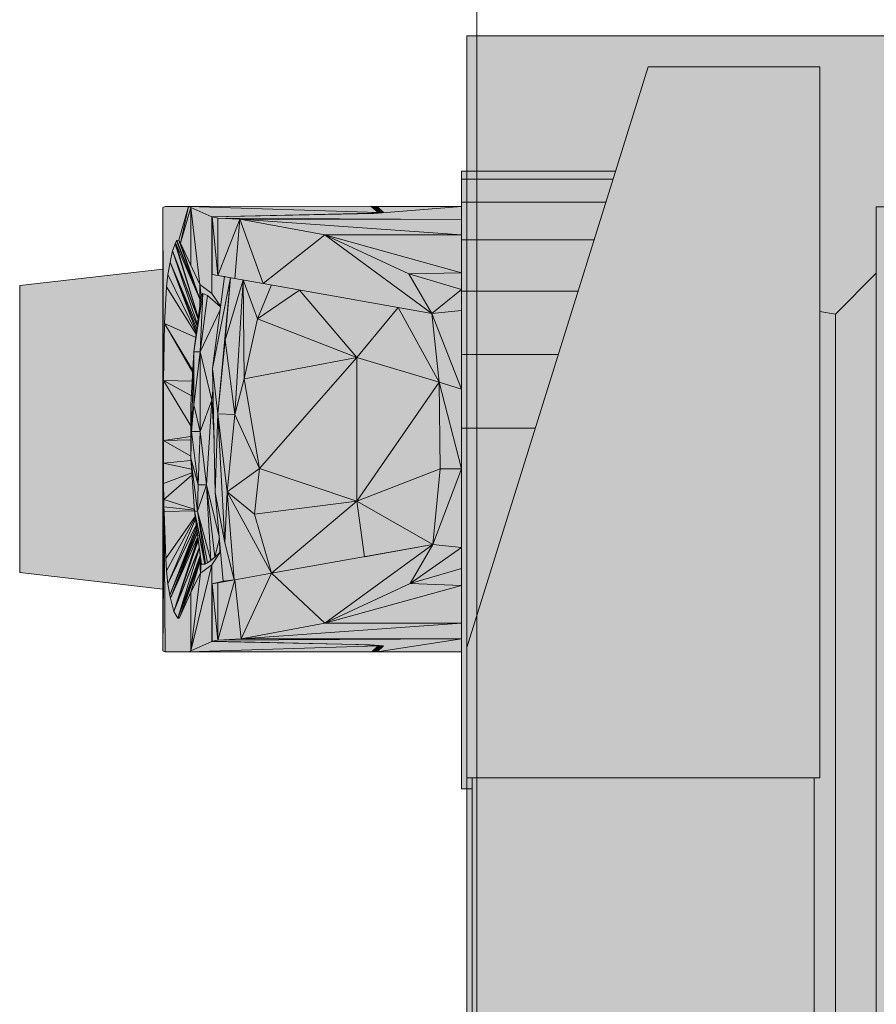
# Model space of a CAD drawing. Header units: metres. Extents: x -3.6 to 85.2, y -11 to 16.8.
# Tile 309 of 508: x 35.4579 to 35.5368, y 3.3107 to 3.4015. Entities that reach past the tile are written whole.
import ezdxf

# ---------------------------------------------------------------- set-up
doc = ezdxf.new("R2010")
doc.units = ezdxf.units.M
doc.header["$MEASUREMENT"] = 0
for name, color, linetype in [('653 - Abdeckung.TB Verkofferung', 7, 'Continuous'), ('Neubau_612 - Struktur.Stahlbau', 7, 'Continuous'), ('Neubau_701 - Einrichtung.Möbel', 7, 'Continuous')]:
    doc.layers.add(name, color=color, linetype=linetype)

msp = doc.modelspace()

# ---------------------------------------------------------------- hatches: boundary and pattern name
at = {"layer": '653 - Abdeckung.TB Verkofferung', "linetype": 'Continuous', "lineweight": 0, "true_color": 0x1c1c1c}
msp.add_hatch(color=250, dxfattribs=at).paths.add_polyline_path([(35.499083, 3.399982), (36.325035, 3.399982), (36.325035, 2.599982), (35.499083, 2.599982)])
at = {"layer": 'Neubau_701 - Einrichtung.Möbel', "linetype": 'Continuous', "lineweight": 0, "true_color": 0x3a3a3a}
for points in [[(35.515794, 3.397132), (35.515785, 3.397114), (35.499083, 3.343565), (35.499083, 3.33155), (35.531603, 3.33155), (35.531603, 3.397132)], [(35.498583, 3.387495), (35.498583, 3.386777), (35.512561, 3.386777), (35.512785, 3.387495)], [(35.498583, 3.386777), (35.498583, 3.384648), (35.511897, 3.384648), (35.512561, 3.386777)], [(35.498583, 3.384648), (35.498583, 3.381168), (35.510812, 3.381168), (35.511897, 3.384648)], [(35.471065, 3.384169), (35.471063, 3.343262), (35.471119, 3.368208)], [(35.472527, 3.381133), (35.473412, 3.384241), (35.471264, 3.384241), (35.471065, 3.384169), (35.471119, 3.368208), (35.471221, 3.373468), (35.471397, 3.376842), (35.471519, 3.377962), (35.47172, 3.379125), (35.471957, 3.380153), (35.472179, 3.380809), (35.472214, 3.380895), (35.472327, 3.381087), (35.472352, 3.381111)], [(35.473412, 3.384241), (35.472527, 3.381133), (35.472689, 3.380861)], [(35.473649, 3.384159), (35.473412, 3.384241), (35.472689, 3.380861)], [(35.473649, 3.384159), (35.472689, 3.380861), (35.473649, 3.378803)], [(35.490239, 3.384289), (35.473412, 3.384241), (35.490908, 3.383689)], [(35.473412, 3.384241), (35.473649, 3.384159), (35.475571, 3.383294), (35.490347, 3.383628), (35.490908, 3.383689)], [(35.474467, 3.377047), (35.473649, 3.384159), (35.473649, 3.378803)], [(35.473649, 3.384159), (35.474467, 3.377047), (35.475571, 3.376227), (35.475571, 3.383294)], [(35.490347, 3.383628), (35.475571, 3.383294), (35.475609, 3.383262), (35.475609, 3.383282), (35.490191, 3.383596)], [(35.476124, 3.38318), (35.490504, 3.383603), (35.475609, 3.383282)], [(35.490504, 3.383603), (35.476124, 3.38318), (35.498583, 3.38305)], [(35.490347, 3.383628), (35.490191, 3.383596), (35.490332, 3.383599)], [(35.490812, 3.384241), (35.490292, 3.384241), (35.490868, 3.383725)], [(35.490347, 3.383628), (35.490331, 3.383597), (35.490348, 3.383598)], [(35.490853, 3.383636), (35.490846, 3.383674), (35.490347, 3.383628), (35.490358, 3.383598), (35.490504, 3.383603)], [(35.490347, 3.383628), (35.490348, 3.383598), (35.490358, 3.383598)], [(35.490846, 3.383674), (35.490908, 3.383689), (35.490355, 3.383629)], [(35.498583, 3.384241), (35.490812, 3.384241), (35.491409, 3.383681), (35.491329, 3.383681), (35.490504, 3.383603)], [(35.498583, 3.384241), (35.490504, 3.383603), (35.498583, 3.38305)], [(35.491409, 3.383689), (35.490812, 3.384241), (35.490868, 3.383725), (35.490908, 3.383689), (35.490915, 3.383642), (35.491329, 3.383681)], [(35.490915, 3.383642), (35.490908, 3.383689), (35.490846, 3.383674), (35.490853, 3.383636)], [(35.475571, 3.383294), (35.475571, 3.376227), (35.476379, 3.375046), (35.476736, 3.377777), (35.47561, 3.377983), (35.475609, 3.383262)], [(35.475609, 3.383282), (35.47561, 3.377983), (35.476124, 3.377891)], [(35.475609, 3.383282), (35.476124, 3.377891), (35.476124, 3.38318)], [(35.478151, 3.383085), (35.476124, 3.38318), (35.476124, 3.377891)], [(35.476124, 3.38318), (35.478151, 3.383085), (35.498583, 3.38305)], [(35.477706, 3.377609), (35.478151, 3.383085), (35.476124, 3.377891)], [(35.478151, 3.383085), (35.477706, 3.377609), (35.48031, 3.377145)], [(35.478151, 3.383085), (35.485984, 3.381624), (35.498583, 3.381624)], [(35.478151, 3.383085), (35.498583, 3.381624), (35.498583, 3.38305)], [(35.485984, 3.381624), (35.478151, 3.383085), (35.48031, 3.377145)], [(35.485984, 3.381624), (35.48031, 3.377145), (35.495858, 3.374371)], [(35.485984, 3.381624), (35.495858, 3.374371), (35.493743, 3.378037)], [(35.498583, 3.378132), (35.498583, 3.381624), (35.485984, 3.381624)], [(35.498583, 3.378132), (35.485984, 3.381624), (35.493743, 3.378037)], [(35.472179, 3.380809), (35.471957, 3.380153), (35.474316, 3.373958), (35.474324, 3.374016)], [(35.472214, 3.380895), (35.472179, 3.380809), (35.474325, 3.374025)], [(35.472327, 3.381087), (35.472214, 3.380895), (35.474467, 3.375712)], [(35.472214, 3.380895), (35.474325, 3.374025), (35.474467, 3.375153), (35.474467, 3.375712)], [(35.474467, 3.375712), (35.472352, 3.381111), (35.472327, 3.381087)], [(35.474467, 3.375712), (35.472527, 3.381133), (35.472352, 3.381111)], [(35.472527, 3.381133), (35.474467, 3.375712), (35.472689, 3.380861)], [(35.472689, 3.380861), (35.473363, 3.379369), (35.473297, 3.379557)], [(35.473363, 3.379369), (35.472689, 3.380861), (35.474467, 3.375712), (35.474467, 3.377047), (35.473297, 3.379557)], [(35.498583, 3.381168), (35.498583, 3.376437), (35.509336, 3.376437), (35.510812, 3.381168)], [(35.474239, 3.373346), (35.471957, 3.380153), (35.47172, 3.379125), (35.474226, 3.373246)], [(35.474316, 3.373958), (35.471957, 3.380153), (35.474302, 3.373847)], [(35.474302, 3.373847), (35.471957, 3.380153), (35.474239, 3.373346)], [(35.474157, 3.372699), (35.47172, 3.379125), (35.471519, 3.377962), (35.474142, 3.372579)], [(35.474226, 3.373246), (35.47172, 3.379125), (35.474188, 3.372946)], [(35.474188, 3.372946), (35.47172, 3.379125), (35.474157, 3.372699)], [(35.471063, 3.348954), (35.471064, 3.378477), (35.457859, 3.376948), (35.457862, 3.350482)], [(35.471519, 3.377962), (35.471397, 3.376842), (35.474129, 3.372475), (35.474142, 3.372579)], [(35.476124, 3.377891), (35.47561, 3.377983), (35.476736, 3.377777)], [(35.498583, 3.376587), (35.498583, 3.378132), (35.493743, 3.378037)], [(35.493743, 3.378037), (35.495858, 3.374371), (35.498583, 3.376587)], [(35.536822, 2.621871), (35.536822, 3.378094), (35.533048, 3.374317), (35.533048, 2.625647)], [(35.476736, 3.377777), (35.475629, 3.369312), (35.477304, 3.377681)], [(35.476124, 3.365117), (35.477304, 3.377681), (35.475629, 3.369312)], [(35.476124, 3.377891), (35.476736, 3.377777), (35.477304, 3.377681)], [(35.476802, 3.371928), (35.477304, 3.377681), (35.476124, 3.365117)], [(35.477304, 3.377681), (35.476802, 3.371928), (35.478463, 3.377474)], [(35.477706, 3.365053), (35.478463, 3.377474), (35.476802, 3.371928)], [(35.478556, 3.368367), (35.478463, 3.377474), (35.477706, 3.365053)], [(35.479782, 3.373887), (35.478463, 3.377474), (35.478556, 3.368367)], [(35.478463, 3.377474), (35.479782, 3.373887), (35.481056, 3.377012)], [(35.474129, 3.372475), (35.471397, 3.376842), (35.471221, 3.373468), (35.47409, 3.372165)], [(35.47448, 3.370853), (35.474742, 3.376212), (35.473924, 3.370853)], [(35.474742, 3.376212), (35.474576, 3.376008), (35.473924, 3.370853)], [(35.474467, 3.377047), (35.474467, 3.375712), (35.474576, 3.376008)], [(35.475571, 3.376227), (35.474467, 3.377047), (35.474576, 3.376008), (35.474742, 3.376212), (35.475164, 3.37605), (35.476374, 3.375008), (35.476379, 3.375046)], [(35.474742, 3.376212), (35.47448, 3.370853), (35.475164, 3.37605)], [(35.481056, 3.377012), (35.479782, 3.373887), (35.483666, 3.376546)], [(35.488928, 3.370334), (35.483666, 3.376546), (35.479782, 3.373887)], [(35.483666, 3.376546), (35.488928, 3.370334), (35.492738, 3.374927)], [(35.498583, 3.376587), (35.495858, 3.374371), (35.498583, 3.374642)], [(35.498583, 3.376437), (35.498583, 3.370591), (35.507513, 3.370591), (35.509336, 3.376437)], [(35.474543, 3.375753), (35.474576, 3.376008), (35.474467, 3.375712)], [(35.474467, 3.375153), (35.474543, 3.375753), (35.474467, 3.375712)], [(35.475164, 3.37605), (35.47448, 3.370853), (35.476335, 3.37471), (35.476374, 3.375008)], [(35.476335, 3.37471), (35.47448, 3.370853), (35.47558, 3.366377), (35.475674, 3.3673), (35.475629, 3.369312)], [(35.496525, 3.368047), (35.492738, 3.374927), (35.488928, 3.370334)], [(35.495858, 3.374371), (35.492738, 3.374927), (35.496525, 3.368047)], [(35.498583, 3.374642), (35.495858, 3.374371), (35.498583, 3.367403)], [(35.498583, 3.367403), (35.495858, 3.374371), (35.496525, 3.368047)], [(35.533049, 3.374317), (35.531603, 3.374572), (35.531603, 3.33155), (35.531103, 3.33155), (35.531103, 2.668722), (35.531603, 2.668722), (35.531603, 2.625392), (35.533048, 2.625647)], [(35.473814, 3.368918), (35.471221, 3.373468), (35.471119, 3.368208), (35.47377, 3.368127)], [(35.471221, 3.373468), (35.473814, 3.368918), (35.473826, 3.369124)], [(35.471221, 3.373468), (35.471336, 3.373277), (35.471336, 3.373416)], [(35.471336, 3.373416), (35.471336, 3.373277), (35.473826, 3.369124), (35.473924, 3.370853), (35.47409, 3.372165)], [(35.488928, 3.370334), (35.479782, 3.373887), (35.478556, 3.368367)], [(35.476802, 3.371928), (35.476124, 3.365117), (35.477706, 3.365053)], [(35.473689, 3.363495), (35.473924, 3.370853), (35.473647, 3.365951)], [(35.473924, 3.370853), (35.473689, 3.363495), (35.473908, 3.365951)], [(35.47448, 3.370853), (35.473908, 3.365951), (35.474486, 3.363495)], [(35.473924, 3.370853), (35.473908, 3.365951), (35.47448, 3.370853)], [(35.47448, 3.370853), (35.474486, 3.363495), (35.47558, 3.366377)], [(35.478556, 3.368367), (35.479963, 3.360095), (35.488928, 3.370334)], [(35.488928, 3.370334), (35.479963, 3.360095), (35.488928, 3.357087)], [(35.488928, 3.357087), (35.496525, 3.368047), (35.488928, 3.370334)], [(35.505393, 3.363796), (35.507513, 3.370591), (35.498583, 3.370591), (35.498583, 3.363796)], [(35.475885, 3.357868), (35.476124, 3.365117), (35.475629, 3.369312)], [(35.471119, 3.368208), (35.471065, 3.344102), (35.47111, 3.362658)], [(35.473641, 3.364005), (35.471119, 3.368208), (35.47111, 3.362658), (35.473638, 3.363042)], [(35.471119, 3.368208), (35.473641, 3.364005), (35.473647, 3.365951), (35.473694, 3.366788)], [(35.471172, 3.368206), (35.471119, 3.368208), (35.471172, 3.368179)], [(35.471336, 3.368201), (35.471172, 3.368206), (35.471172, 3.368179), (35.471336, 3.368088)], [(35.47377, 3.368127), (35.471336, 3.368201), (35.471336, 3.368088), (35.473694, 3.366788)], [(35.477706, 3.365053), (35.479963, 3.360095), (35.478556, 3.368367)], [(35.488928, 3.357087), (35.496632, 3.360047), (35.496525, 3.368047)], [(35.498583, 3.360047), (35.498583, 3.367403), (35.496525, 3.368047)], [(35.496632, 3.360047), (35.498583, 3.360047), (35.496525, 3.368047)], [(35.47575, 3.363915), (35.475674, 3.3673), (35.47558, 3.366377)], [(35.47558, 3.366377), (35.474486, 3.363495), (35.475087, 3.358586)], [(35.47558, 3.366377), (35.475087, 3.358586), (35.476254, 3.353806), (35.475885, 3.357868), (35.475772, 3.362897)], [(35.47575, 3.363914), (35.47558, 3.366377), (35.475772, 3.362896)], [(35.473689, 3.363495), (35.473647, 3.365951), (35.473633, 3.361557), (35.473634, 3.361159)], [(35.474486, 3.363495), (35.473908, 3.365951), (35.473689, 3.363495)], [(35.476124, 3.365117), (35.475885, 3.357868), (35.476755, 3.353227)], [(35.476124, 3.365117), (35.476979, 3.357948), (35.477706, 3.365053)], [(35.476124, 3.365117), (35.476755, 3.353227), (35.476979, 3.357948)], [(35.479963, 3.360095), (35.477706, 3.365053), (35.476979, 3.357948)], [(35.473631, 3.361039), (35.474315, 3.358586), (35.473689, 3.363495)], [(35.474486, 3.363495), (35.473689, 3.363495), (35.474315, 3.358586)], [(35.474486, 3.363495), (35.474315, 3.358586), (35.475087, 3.358586)], [(35.505393, 3.363796), (35.498583, 3.363796), (35.498583, 3.330549), (35.499583, 3.330549), (35.499583, 3.33155), (35.499083, 3.33155), (35.499083, 3.343565)], [(35.47111, 3.362658), (35.471066, 3.344102), (35.471113, 3.360565)], [(35.473637, 3.362724), (35.473638, 3.363042), (35.47111, 3.362658)], [(35.473632, 3.361222), (35.473637, 3.362724), (35.47111, 3.362658)], [(35.473632, 3.361222), (35.47111, 3.362658), (35.471113, 3.360565), (35.473646, 3.360832), (35.473631, 3.361039)], [(35.473701, 3.360014), (35.473646, 3.360832), (35.471337, 3.360588), (35.471337, 3.360517)], [(35.473634, 3.361159), (35.473633, 3.361557), (35.473631, 3.361039)], [(35.473631, 3.361039), (35.474258, 3.356138), (35.474315, 3.358586)], [(35.473967, 3.356138), (35.474258, 3.356138), (35.473631, 3.361039)], [(35.471124, 3.358709), (35.471113, 3.360565), (35.471066, 3.344102)], [(35.471224, 3.360541), (35.471224, 3.360576), (35.471113, 3.360565)], [(35.473701, 3.360014), (35.471113, 3.360565), (35.471124, 3.358709), (35.473723, 3.3597)], [(35.471337, 3.360588), (35.471224, 3.360576), (35.471224, 3.360541), (35.471337, 3.360517)], [(35.479963, 3.360095), (35.476979, 3.357948), (35.479506, 3.35587)], [(35.479963, 3.360095), (35.479506, 3.35587), (35.488928, 3.357087)], [(35.495943, 3.353067), (35.496632, 3.360047), (35.488928, 3.357087)], [(35.498583, 3.352788), (35.498583, 3.360047), (35.495943, 3.353067)], [(35.496632, 3.360047), (35.495943, 3.353067), (35.498583, 3.360047)], [(35.473723, 3.3597), (35.471124, 3.358709), (35.471142, 3.35723), (35.473739, 3.359464)], [(35.473739, 3.359464), (35.471142, 3.35723), (35.473954, 3.356326)], [(35.471124, 3.358709), (35.471063, 3.343262), (35.471142, 3.35723)], [(35.475087, 3.358586), (35.474315, 3.358586), (35.474258, 3.356138)], [(35.475087, 3.358586), (35.474258, 3.356138), (35.475473, 3.351601)], [(35.475851, 3.35192), (35.475087, 3.358586), (35.475473, 3.351601)], [(35.476254, 3.353806), (35.475087, 3.358586), (35.475851, 3.35192), (35.476268, 3.353649)], [(35.471142, 3.35723), (35.471069, 3.344102), (35.471154, 3.356554)], [(35.473954, 3.356326), (35.471142, 3.35723), (35.471154, 3.356554), (35.47396, 3.356235)], [(35.476755, 3.353227), (35.475885, 3.357868), (35.476628, 3.349684), (35.477614, 3.349805)], [(35.477614, 3.349805), (35.476979, 3.357948), (35.476755, 3.353227)], [(35.481056, 3.350419), (35.476979, 3.357948), (35.477614, 3.349805)], [(35.476979, 3.357948), (35.481056, 3.350419), (35.479506, 3.35587)], [(35.488928, 3.357087), (35.479506, 3.35587), (35.481056, 3.350419)], [(35.489644, 3.351951), (35.488928, 3.357087), (35.481056, 3.350419)], [(35.495943, 3.353067), (35.488928, 3.357087), (35.489644, 3.351951)], [(35.471154, 3.356554), (35.47107, 3.344102), (35.471162, 3.356129)], [(35.47396, 3.356235), (35.471154, 3.356554), (35.471162, 3.356129), (35.473964, 3.356179)], [(35.473964, 3.356179), (35.471162, 3.356129), (35.471316, 3.35179), (35.474027, 3.35567), (35.473967, 3.356138)], [(35.471265, 3.34319), (35.471162, 3.356129), (35.471063, 3.343262)], [(35.471316, 3.35179), (35.471162, 3.356129), (35.471265, 3.34319), (35.473412, 3.34319), (35.473649, 3.343272), (35.473649, 3.348693), (35.473369, 3.348072), (35.472897, 3.347023), (35.472618, 3.346409), (35.472518, 3.346291), (35.472422, 3.346271), (35.472074, 3.346889), (35.471755, 3.348139), (35.471704, 3.348388), (35.471521, 3.349457), (35.471393, 3.350638)], [(35.474027, 3.35567), (35.471316, 3.35179), (35.471393, 3.350638), (35.474043, 3.355547)], [(35.47406, 3.355418), (35.474044, 3.355549), (35.471393, 3.350638), (35.471521, 3.349457)], [(35.474095, 3.355144), (35.47406, 3.355418), (35.471521, 3.349457), (35.474131, 3.354866)], [(35.474014, 3.355785), (35.473967, 3.356138), (35.474095, 3.355144)], [(35.474995, 3.351288), (35.473967, 3.356138), (35.474917, 3.351247)], [(35.474995, 3.351288), (35.474258, 3.356138), (35.473967, 3.356138)], [(35.474917, 3.351247), (35.473967, 3.356138), (35.474621, 3.35127)], [(35.474014, 3.355785), (35.474095, 3.355144), (35.474574, 3.35142), (35.474621, 3.35127)], [(35.475162, 3.351377), (35.474258, 3.356138), (35.474995, 3.351288)], [(35.474258, 3.356138), (35.475162, 3.351377), (35.475473, 3.351601)], [(35.474131, 3.354866), (35.471521, 3.349457), (35.471704, 3.348388), (35.474145, 3.354753)], [(35.474175, 3.354524), (35.474145, 3.354753), (35.471704, 3.348388)], [(35.474175, 3.354524), (35.471704, 3.348388), (35.474184, 3.354454)], [(35.474184, 3.354454), (35.471704, 3.348388), (35.471755, 3.348139), (35.474187, 3.354429)], [(35.47422, 3.354168), (35.474187, 3.354429), (35.471755, 3.348139)], [(35.474231, 3.354088), (35.47422, 3.354168), (35.471755, 3.348139)], [(35.474231, 3.354088), (35.471755, 3.348139), (35.474269, 3.353791)], [(35.474269, 3.353791), (35.471755, 3.348139), (35.472074, 3.346889), (35.474284, 3.353676)], [(35.474284, 3.353676), (35.472074, 3.346889), (35.474296, 3.353584)], [(35.474296, 3.353584), (35.472074, 3.346889), (35.474316, 3.353426)], [(35.476268, 3.353649), (35.475851, 3.35192), (35.476294, 3.352333), (35.476282, 3.353494)], [(35.47638, 3.352418), (35.476282, 3.353494), (35.476294, 3.352333)], [(35.474316, 3.353426), (35.472074, 3.346889), (35.474402, 3.352761)], [(35.474402, 3.352761), (35.472074, 3.346889), (35.474409, 3.352703)], [(35.474409, 3.352703), (35.472074, 3.346889), (35.472422, 3.346271), (35.474413, 3.352673)], [(35.474413, 3.352673), (35.472422, 3.346271), (35.474493, 3.352047)], [(35.481056, 3.350419), (35.485994, 3.34581), (35.495943, 3.353067)], [(35.495943, 3.353067), (35.489644, 3.351951), (35.481056, 3.350419)], [(35.485994, 3.34581), (35.493848, 3.349466), (35.495943, 3.353067)], [(35.498583, 3.352788), (35.495943, 3.353067), (35.493848, 3.349466)], [(35.498583, 3.350856), (35.498583, 3.352788), (35.493848, 3.349466)], [(35.474493, 3.352047), (35.472422, 3.346271), (35.474467, 3.351781), (35.474505, 3.351954)], [(35.474467, 3.351535), (35.474467, 3.351781), (35.472422, 3.346271)], [(35.474574, 3.35142), (35.474506, 3.35195), (35.474501, 3.351935), (35.474467, 3.351781)], [(35.474574, 3.35142), (35.474467, 3.351781), (35.474467, 3.35149)], [(35.476382, 3.35239), (35.47638, 3.352418), (35.476294, 3.352333), (35.475851, 3.35192), (35.475473, 3.351601), (35.475162, 3.351377), (35.474995, 3.351288), (35.474917, 3.351247), (35.474621, 3.35127), (35.474574, 3.35142), (35.474525, 3.350426), (35.475571, 3.351204)], [(35.476382, 3.35239), (35.475571, 3.351204), (35.475571, 3.344136), (35.475609, 3.344169), (35.47561, 3.349448), (35.476628, 3.349684)], [(35.474467, 3.351535), (35.472422, 3.346271), (35.472618, 3.346409)], [(35.472618, 3.346409), (35.474467, 3.35149), (35.474467, 3.351535)], [(35.473649, 3.348693), (35.474467, 3.35149), (35.472618, 3.346409)], [(35.474467, 3.35149), (35.473649, 3.348693), (35.474525, 3.350426)], [(35.473649, 3.343272), (35.475571, 3.351204), (35.474525, 3.350426)], [(35.475571, 3.351204), (35.473649, 3.343272), (35.475571, 3.344136)], [(35.474467, 3.35149), (35.474525, 3.350426), (35.474574, 3.35142)], [(35.498583, 3.349299), (35.498583, 3.350856), (35.493848, 3.349466)], [(35.474525, 3.350426), (35.473649, 3.348693), (35.473649, 3.343272)], [(35.476124, 3.344251), (35.477706, 3.349821), (35.476124, 3.349539)], [(35.477706, 3.349821), (35.476124, 3.344251), (35.478268, 3.344361)], [(35.477706, 3.349821), (35.478268, 3.344361), (35.481056, 3.350419)], [(35.481056, 3.350419), (35.478268, 3.344361), (35.485994, 3.34581)], [(35.476124, 3.344251), (35.47561, 3.349448), (35.475609, 3.344149)], [(35.476628, 3.349684), (35.47561, 3.349448), (35.476124, 3.349539)], [(35.476124, 3.344251), (35.476124, 3.349539), (35.47561, 3.349448)], [(35.477614, 3.349805), (35.476628, 3.349684), (35.476124, 3.349539)], [(35.498583, 3.349299), (35.493848, 3.349466), (35.485994, 3.34581)], [(35.498583, 3.34581), (35.498583, 3.349299), (35.485994, 3.34581)], [(35.473369, 3.348072), (35.472618, 3.346409), (35.472897, 3.347023)], [(35.472617, 3.346409), (35.472449, 3.34629), (35.472422, 3.346271), (35.472518, 3.346291)], [(35.498583, 3.34581), (35.485994, 3.34581), (35.478268, 3.344361)], [(35.498583, 3.34581), (35.478268, 3.344361), (35.498583, 3.34438)], [(35.490813, 3.34319), (35.498583, 3.34438), (35.476124, 3.344251), (35.475609, 3.344149), (35.490177, 3.343836), (35.491305, 3.343749), (35.491408, 3.343741)], [(35.498583, 3.34438), (35.478268, 3.344361), (35.476124, 3.344251)], [(35.498583, 3.34319), (35.498583, 3.34438), (35.490813, 3.34319)], [(35.489102, 3.343844), (35.475571, 3.344136), (35.473649, 3.343272), (35.473412, 3.34319), (35.490908, 3.343742), (35.490783, 3.343772)], [(35.473412, 3.34319), (35.490312, 3.34319), (35.490908, 3.343742)], [(35.475609, 3.344169), (35.475571, 3.344136), (35.489102, 3.343844), (35.489029, 3.34386), (35.475609, 3.344149)], [(35.489029, 3.34386), (35.489102, 3.343844), (35.489101, 3.343859)], [(35.490177, 3.343836), (35.489107, 3.343859), (35.489102, 3.343844), (35.490783, 3.343772), (35.490778, 3.34379)], [(35.490742, 3.343588), (35.490312, 3.34319), (35.490813, 3.34319)], [(35.490813, 3.34319), (35.490867, 3.343704), (35.490742, 3.343588)], [(35.490785, 3.343789), (35.490783, 3.343772), (35.490846, 3.343757), (35.490849, 3.343784)], [(35.491408, 3.343741), (35.490911, 3.343779), (35.490908, 3.343742), (35.490867, 3.343704), (35.490813, 3.34319)], [(35.490911, 3.343779), (35.490849, 3.343784), (35.490846, 3.343757), (35.490908, 3.343742)], [(35.499583, 3.33155), (35.499583, 2.668722), (35.531103, 2.668722), (35.531103, 3.33155)]]:
    msp.add_hatch(color=250, dxfattribs=at).paths.add_polyline_path(points)

# ---------------------------------------------------------------- linework, layer by layer
at = {"layer": '653 - Abdeckung.TB Verkofferung', "color": 1, "linetype": 'Continuous', "lineweight": 18, "flags": 128}
msp.add_lwpolyline([(35.499083, 3.399982), (36.325035, 3.399982), (36.325035, 2.599982), (35.499083, 2.599982)], close=True, dxfattribs=at)
at = {"layer": 'Neubau_612 - Struktur.Stahlbau', "color": 1, "linetype": 'Continuous', "lineweight": 13}
msp.add_line((35.499989, 0.389982), (35.499989, 5.409982), dxfattribs=at)
at = {"layer": 'Neubau_701 - Einrichtung.Möbel', "color": 7, "linetype": 'Continuous', "lineweight": 13, "true_color": 0xebebeb}
for p, q in [((35.515785, 3.397114), (35.499083, 3.343565)), ((35.515794, 3.397132), (35.515785, 3.397114)), ((35.531603, 3.397132), (35.515794, 3.397132)), ((35.531603, 3.397132), (35.531603, 3.33155)), ((35.498583, 3.387495), (35.512785, 3.387495)), ((35.498583, 3.386777), (35.498583, 3.387495)), ((35.498583, 3.384648), (35.498583, 3.386777)), ((35.512561, 3.386777), (35.498583, 3.386777)), ((35.498583, 3.381168), (35.498583, 3.384648)), ((35.498583, 3.384648), (35.511897, 3.384648)), ((35.471065, 3.384169), (35.471063, 3.343262)), ((35.471065, 3.384169), (35.471264, 3.384241)), ((35.471119, 3.368208), (35.471065, 3.384169)), ((35.471264, 3.384241), (35.473412, 3.384241)), ((35.472527, 3.381133), (35.473412, 3.384241)), ((35.472689, 3.380861), (35.473412, 3.384241)), ((35.473649, 3.384159), (35.472689, 3.380861)), ((35.473412, 3.384241), (35.490239, 3.384289)), ((35.473412, 3.384241), (35.490908, 3.383689)), ((35.473412, 3.384241), (35.473649, 3.384159)), ((35.473649, 3.384159), (35.475571, 3.383294)), ((35.473649, 3.384159), (35.473649, 3.378803)), ((35.474467, 3.377047), (35.473649, 3.384159)), ((35.475571, 3.383294), (35.490347, 3.383628)), ((35.490504, 3.383603), (35.475609, 3.383282)), ((35.490347, 3.383628), (35.490191, 3.383596)), ((35.490239, 3.384289), (35.490908, 3.383689)), ((35.490812, 3.384241), (35.490292, 3.384241)), ((35.490332, 3.383599), (35.490347, 3.383628)), ((35.490846, 3.383674), (35.490347, 3.383628)), ((35.490347, 3.383628), (35.490348, 3.383599)), ((35.490504, 3.383603), (35.498583, 3.384241)), ((35.491409, 3.383689), (35.490504, 3.383603)), ((35.491409, 3.383689), (35.490812, 3.384241)), ((35.490812, 3.384241), (35.490868, 3.383725)), ((35.498583, 3.384241), (35.490812, 3.384241)), ((35.490908, 3.383689), (35.490846, 3.383674)), ((35.490853, 3.383636), (35.490846, 3.383674)), ((35.490908, 3.383689), (35.490915, 3.383642)), ((35.536822, 3.384213), (35.536822, 2.615752)), ((35.59561, 3.384213), (35.536822, 3.384213)), ((35.475571, 3.383294), (35.475609, 3.383262)), ((35.475571, 3.376227), (35.475571, 3.383294)), ((35.475609, 3.383282), (35.476124, 3.38318)), ((35.475609, 3.383282), (35.47561, 3.377983)), ((35.476124, 3.377891), (35.475609, 3.383282)), ((35.476124, 3.38318), (35.498583, 3.38305)), ((35.476124, 3.38318), (35.476124, 3.377891)), ((35.478151, 3.383085), (35.476124, 3.38318)), ((35.476124, 3.377891), (35.478151, 3.383085)), ((35.478151, 3.383085), (35.477706, 3.377609)), ((35.478151, 3.383085), (35.485984, 3.381624)), ((35.498583, 3.381624), (35.478151, 3.383085)), ((35.498583, 3.38305), (35.478151, 3.383085)), ((35.478151, 3.383085), (35.48031, 3.377145)), ((35.48031, 3.377145), (35.485984, 3.381624)), ((35.485984, 3.381624), (35.498583, 3.381624)), ((35.495858, 3.374371), (35.485984, 3.381624)), ((35.493743, 3.378037), (35.485984, 3.381624)), ((35.485984, 3.381624), (35.498583, 3.378132)), ((35.472179, 3.380809), (35.471957, 3.380153)), ((35.472179, 3.380809), (35.472214, 3.380895)), ((35.474324, 3.374016), (35.472179, 3.380809)), ((35.472214, 3.380895), (35.472327, 3.381087)), ((35.472214, 3.380895), (35.474325, 3.374025)), ((35.474467, 3.375712), (35.472214, 3.380895)), ((35.472327, 3.381087), (35.472352, 3.381111)), ((35.474467, 3.375712), (35.472327, 3.381087)), ((35.472352, 3.381111), (35.472527, 3.381133)), ((35.472352, 3.381111), (35.474467, 3.375712)), ((35.472527, 3.381133), (35.474467, 3.375712)), ((35.472689, 3.380861), (35.472527, 3.381133)), ((35.472689, 3.380861), (35.474467, 3.377047)), ((35.474467, 3.375712), (35.472689, 3.380861)), ((35.498583, 3.376437), (35.498583, 3.381168)), ((35.498583, 3.381168), (35.510812, 3.381168)), ((35.47172, 3.379125), (35.471957, 3.380153)), ((35.471957, 3.380153), (35.474316, 3.373958)), ((35.471957, 3.380153), (35.474302, 3.373847)), ((35.474239, 3.373346), (35.471957, 3.380153)), ((35.471519, 3.377962), (35.47172, 3.379125)), ((35.474226, 3.373246), (35.47172, 3.379125)), ((35.47172, 3.379125), (35.474188, 3.372946)), ((35.474157, 3.372699), (35.47172, 3.379125)), ((35.457859, 3.376948), (35.471065, 3.378477)), ((35.471397, 3.376842), (35.471519, 3.377962)), ((35.471519, 3.377962), (35.474142, 3.372579)), ((35.476124, 3.377891), (35.47561, 3.377983)), ((35.493743, 3.378037), (35.498583, 3.378132)), ((35.495858, 3.374371), (35.493743, 3.378037)), ((35.493743, 3.378037), (35.498583, 3.376587)), ((35.536822, 3.378094), (35.533048, 3.374317)), ((35.475629, 3.369312), (35.476736, 3.377777)), ((35.477304, 3.377681), (35.475629, 3.369312)), ((35.476736, 3.377777), (35.476124, 3.377891)), ((35.477706, 3.377609), (35.476124, 3.377891)), ((35.476124, 3.365117), (35.477304, 3.377681)), ((35.476736, 3.377777), (35.477304, 3.377681)), ((35.476802, 3.371928), (35.477304, 3.377681)), ((35.478463, 3.377474), (35.476802, 3.371928)), ((35.48031, 3.377145), (35.477706, 3.377609)), ((35.478463, 3.377474), (35.477706, 3.365053)), ((35.478556, 3.368367), (35.478463, 3.377474)), ((35.479782, 3.373887), (35.478463, 3.377474)), ((35.48031, 3.377145), (35.495858, 3.374371)), ((35.457859, 3.376948), (35.457862, 3.350482)), ((35.471397, 3.376842), (35.471221, 3.373468)), ((35.474129, 3.372475), (35.471397, 3.376842)), ((35.474742, 3.376212), (35.473924, 3.370853)), ((35.474576, 3.376008), (35.474467, 3.377047)), ((35.474467, 3.377047), (35.474467, 3.375712)), ((35.475571, 3.376227), (35.474467, 3.377047)), ((35.474742, 3.376212), (35.47448, 3.370853)), ((35.474742, 3.376212), (35.474576, 3.376008)), ((35.475164, 3.37605), (35.474742, 3.376212)), ((35.476379, 3.375046), (35.475571, 3.376227)), ((35.481056, 3.377012), (35.479782, 3.373887)), ((35.483666, 3.376546), (35.479782, 3.373887)), ((35.488928, 3.370334), (35.483666, 3.376546)), ((35.495858, 3.374371), (35.498583, 3.376587)), ((35.498583, 3.370591), (35.498583, 3.376437)), ((35.509336, 3.376437), (35.498583, 3.376437)), ((35.474576, 3.376008), (35.473924, 3.370853)), ((35.474467, 3.375712), (35.474576, 3.376008)), ((35.474543, 3.375753), (35.474467, 3.375712)), ((35.474467, 3.375153), (35.474467, 3.375712)), ((35.47448, 3.370853), (35.475164, 3.37605)), ((35.475164, 3.37605), (35.476374, 3.375008)), ((35.476335, 3.37471), (35.47448, 3.370853)), ((35.492738, 3.374927), (35.488928, 3.370334)), ((35.496525, 3.368047), (35.492738, 3.374927)), ((35.498583, 3.374642), (35.495858, 3.374371)), ((35.498583, 3.367403), (35.495858, 3.374371)), ((35.495858, 3.374371), (35.496525, 3.368047)), ((35.533048, 3.374317), (35.531603, 3.374572)), ((35.471221, 3.373468), (35.471119, 3.368208)), ((35.473814, 3.368918), (35.471221, 3.373468)), ((35.471221, 3.373468), (35.47409, 3.372165)), ((35.473826, 3.369124), (35.471221, 3.373468)), ((35.471336, 3.373277), (35.471336, 3.373416)), ((35.479782, 3.373887), (35.478556, 3.368367)), ((35.488928, 3.370334), (35.479782, 3.373887)), ((35.533048, 2.625647), (35.533048, 3.374317)), ((35.476802, 3.371928), (35.476124, 3.365117)), ((35.477706, 3.365053), (35.476802, 3.371928)), ((35.473924, 3.370853), (35.473647, 3.365951)), ((35.473924, 3.370853), (35.473689, 3.363495)), ((35.473908, 3.365951), (35.473924, 3.370853)), ((35.47448, 3.370853), (35.473908, 3.365951)), ((35.473924, 3.370853), (35.47448, 3.370853)), ((35.47448, 3.370853), (35.474486, 3.363495)), ((35.47558, 3.366377), (35.47448, 3.370853)), ((35.478556, 3.368367), (35.488928, 3.370334)), ((35.479963, 3.360095), (35.488928, 3.370334)), ((35.488928, 3.370334), (35.496525, 3.368047)), ((35.488928, 3.357087), (35.488928, 3.370334)), ((35.498583, 3.363796), (35.498583, 3.370591)), ((35.498583, 3.370591), (35.507513, 3.370591)), ((35.476124, 3.365117), (35.475629, 3.369312)), ((35.475629, 3.369312), (35.475885, 3.357868)), ((35.471119, 3.368208), (35.47111, 3.362658)), ((35.473641, 3.364005), (35.471119, 3.368208)), ((35.471119, 3.368208), (35.47377, 3.368127)), ((35.473694, 3.366788), (35.471119, 3.368208)), ((35.471172, 3.368206), (35.471172, 3.368179)), ((35.471336, 3.368088), (35.471336, 3.368201)), ((35.477706, 3.365053), (35.478556, 3.368367)), ((35.478556, 3.368367), (35.479963, 3.360095)), ((35.496525, 3.368047), (35.488928, 3.357087)), ((35.496525, 3.368047), (35.498583, 3.367403)), ((35.496525, 3.368047), (35.498583, 3.360047)), ((35.496632, 3.360047), (35.496525, 3.368047)), ((35.47558, 3.366377), (35.475674, 3.3673)), ((35.474486, 3.363495), (35.47558, 3.366377)), ((35.475087, 3.358586), (35.47558, 3.366377)), ((35.47558, 3.366377), (35.475772, 3.362896)), ((35.47575, 3.363915), (35.47558, 3.366377)), ((35.473647, 3.365951), (35.473631, 3.361039)), ((35.473689, 3.363495), (35.473647, 3.365951)), ((35.473908, 3.365951), (35.473689, 3.363495)), ((35.474486, 3.363495), (35.473908, 3.365951)), ((35.475885, 3.357868), (35.476124, 3.365117)), ((35.477706, 3.365053), (35.476124, 3.365117)), ((35.476124, 3.365117), (35.476979, 3.357948)), ((35.476124, 3.365117), (35.476755, 3.353227)), ((35.477706, 3.365053), (35.476979, 3.357948)), ((35.479963, 3.360095), (35.477706, 3.365053)), ((35.473631, 3.361039), (35.473689, 3.363495)), ((35.473689, 3.363495), (35.474315, 3.358586)), ((35.474486, 3.363495), (35.473689, 3.363495)), ((35.474315, 3.358586), (35.474486, 3.363495)), ((35.475087, 3.358586), (35.474486, 3.363495)), ((35.498583, 3.330549), (35.498583, 3.363796)), ((35.505393, 3.363796), (35.498583, 3.363796)), ((35.471063, 3.343262), (35.471107, 3.362658)), ((35.47111, 3.362658), (35.473638, 3.363042)), ((35.473637, 3.362724), (35.47111, 3.362658)), ((35.471113, 3.360565), (35.47111, 3.362658)), ((35.473632, 3.361222), (35.47111, 3.362658)), ((35.471113, 3.360565), (35.473646, 3.360832)), ((35.473631, 3.361039), (35.474258, 3.356138)), ((35.474315, 3.358586), (35.473631, 3.361039)), ((35.473631, 3.361039), (35.473967, 3.356138)), ((35.471063, 3.343262), (35.471113, 3.360565)), ((35.471124, 3.358709), (35.471113, 3.360565)), ((35.473701, 3.360014), (35.471113, 3.360565)), ((35.471224, 3.360576), (35.471224, 3.360541)), ((35.471337, 3.360517), (35.471337, 3.360588)), ((35.476979, 3.357948), (35.479963, 3.360095)), ((35.479963, 3.360095), (35.479506, 3.35587)), ((35.488928, 3.357087), (35.479963, 3.360095)), ((35.488928, 3.357087), (35.496632, 3.360047)), ((35.498583, 3.360047), (35.495943, 3.353067)), ((35.495943, 3.353067), (35.496632, 3.360047)), ((35.498583, 3.360047), (35.496632, 3.360047)), ((35.473723, 3.3597), (35.471124, 3.358709)), ((35.473739, 3.359464), (35.471142, 3.35723)), ((35.471063, 3.343262), (35.471124, 3.358709)), ((35.471142, 3.35723), (35.471124, 3.358709)), ((35.474315, 3.358586), (35.474258, 3.356138)), ((35.474258, 3.356138), (35.475087, 3.358586)), ((35.475087, 3.358586), (35.474315, 3.358586)), ((35.475473, 3.351601), (35.475087, 3.358586)), ((35.475087, 3.358586), (35.476254, 3.353806)), ((35.475851, 3.35192), (35.475087, 3.358586)), ((35.471063, 3.343262), (35.471142, 3.35723)), ((35.473954, 3.356326), (35.471142, 3.35723)), ((35.471142, 3.35723), (35.471154, 3.356554)), ((35.476755, 3.353227), (35.475885, 3.357868)), ((35.475885, 3.357868), (35.476628, 3.349684)), ((35.476755, 3.353227), (35.476979, 3.357948)), ((35.476979, 3.357948), (35.479506, 3.35587)), ((35.481056, 3.350419), (35.476979, 3.357948)), ((35.476979, 3.357948), (35.477614, 3.349805)), ((35.479506, 3.35587), (35.488928, 3.357087)), ((35.488928, 3.357087), (35.481056, 3.350419)), ((35.495943, 3.353067), (35.488928, 3.357087)), ((35.488928, 3.357087), (35.489644, 3.351951)), ((35.471154, 3.356554), (35.47396, 3.356235)), ((35.471162, 3.356129), (35.471154, 3.356554)), ((35.473964, 3.356179), (35.471162, 3.356129)), ((35.471162, 3.356129), (35.471063, 3.343262)), ((35.471162, 3.356129), (35.471316, 3.35179)), ((35.471265, 3.34319), (35.471162, 3.356129)), ((35.471316, 3.35179), (35.474027, 3.35567)), ((35.471393, 3.350638), (35.474043, 3.355547)), ((35.47406, 3.355416), (35.471521, 3.349457)), ((35.473967, 3.356138), (35.474574, 3.35142)), ((35.474621, 3.35127), (35.473967, 3.356138)), ((35.473967, 3.356138), (35.474917, 3.351247)), ((35.474995, 3.351288), (35.473967, 3.356138)), ((35.473967, 3.356138), (35.474258, 3.356138)), ((35.475162, 3.351377), (35.474258, 3.356138)), ((35.474258, 3.356138), (35.474995, 3.351288)), ((35.475473, 3.351601), (35.474258, 3.356138)), ((35.479506, 3.35587), (35.481056, 3.350419)), ((35.471521, 3.349457), (35.474131, 3.354866)), ((35.471704, 3.348388), (35.474145, 3.354753)), ((35.474175, 3.354524), (35.471704, 3.348388)), ((35.471704, 3.348388), (35.474184, 3.354454)), ((35.471755, 3.348139), (35.474187, 3.354429)), ((35.471755, 3.348139), (35.47422, 3.354168)), ((35.474231, 3.354088), (35.471755, 3.348139)), ((35.471755, 3.348139), (35.474269, 3.353791)), ((35.472074, 3.346889), (35.474284, 3.353676)), ((35.472074, 3.346889), (35.474296, 3.353584)), ((35.476268, 3.353649), (35.475851, 3.35192)), ((35.476294, 3.352333), (35.476282, 3.353494)), ((35.474316, 3.353426), (35.472074, 3.346889)), ((35.472074, 3.346889), (35.474402, 3.352761)), ((35.474409, 3.352703), (35.472074, 3.346889)), ((35.472422, 3.346271), (35.474413, 3.352673)), ((35.477614, 3.349805), (35.476755, 3.353227)), ((35.495943, 3.353067), (35.481056, 3.350419)), ((35.495943, 3.353067), (35.485994, 3.34581)), ((35.495943, 3.353067), (35.489644, 3.351951)), ((35.493848, 3.349466), (35.495943, 3.353067)), ((35.493848, 3.349466), (35.498583, 3.352788)), ((35.495943, 3.353067), (35.498583, 3.352788)), ((35.471393, 3.350638), (35.471316, 3.35179)), ((35.474493, 3.352047), (35.472422, 3.346271)), ((35.472422, 3.346271), (35.474467, 3.351781)), ((35.474467, 3.351781), (35.474505, 3.351954)), ((35.474467, 3.351781), (35.474574, 3.35142)), ((35.474467, 3.351781), (35.474467, 3.35149)), ((35.475851, 3.35192), (35.475473, 3.351601)), ((35.475571, 3.351204), (35.476382, 3.35239)), ((35.476294, 3.352333), (35.475851, 3.35192)), ((35.47638, 3.352418), (35.476294, 3.352333)), ((35.474467, 3.351535), (35.472422, 3.346271)), ((35.472618, 3.346409), (35.474467, 3.351535)), ((35.474467, 3.35149), (35.472618, 3.346409)), ((35.473649, 3.348693), (35.474467, 3.35149)), ((35.473649, 3.343272), (35.475571, 3.351204)), ((35.474467, 3.35149), (35.474574, 3.35142)), ((35.474467, 3.35149), (35.474525, 3.350426)), ((35.474574, 3.35142), (35.474525, 3.350426)), ((35.475571, 3.351204), (35.474525, 3.350426)), ((35.474574, 3.35142), (35.474621, 3.35127)), ((35.474917, 3.351247), (35.474621, 3.35127)), ((35.474917, 3.351247), (35.474995, 3.351288)), ((35.474995, 3.351288), (35.475162, 3.351377)), ((35.475473, 3.351601), (35.475162, 3.351377)), ((35.475571, 3.344136), (35.475571, 3.351204)), ((35.498583, 3.350856), (35.493848, 3.349466)), ((35.457862, 3.350482), (35.471063, 3.348954)), ((35.471521, 3.349457), (35.471393, 3.350638)), ((35.474525, 3.350426), (35.473649, 3.343272)), ((35.474525, 3.350426), (35.473649, 3.348693)), ((35.476124, 3.349539), (35.477706, 3.349821)), ((35.476124, 3.344251), (35.477706, 3.349821)), ((35.477706, 3.349821), (35.481056, 3.350419)), ((35.477706, 3.349821), (35.478268, 3.344361)), ((35.481056, 3.350419), (35.478268, 3.344361)), ((35.485994, 3.34581), (35.481056, 3.350419)), ((35.471704, 3.348388), (35.471521, 3.349457)), ((35.475609, 3.344149), (35.47561, 3.349448)), ((35.476628, 3.349684), (35.47561, 3.349448)), ((35.47561, 3.349448), (35.476124, 3.349539)), ((35.47561, 3.349448), (35.476124, 3.344251)), ((35.476124, 3.349539), (35.476628, 3.349684)), ((35.476124, 3.344251), (35.476124, 3.349539)), ((35.477614, 3.349805), (35.476628, 3.349684)), ((35.485994, 3.34581), (35.493848, 3.349466)), ((35.498583, 3.349299), (35.485994, 3.34581)), ((35.493848, 3.349466), (35.498583, 3.349299)), ((35.471755, 3.348139), (35.471704, 3.348388)), ((35.472074, 3.346889), (35.471755, 3.348139)), ((35.472897, 3.347023), (35.473649, 3.348693)), ((35.473649, 3.343272), (35.473649, 3.348693)), ((35.472422, 3.346271), (35.472074, 3.346889)), ((35.472422, 3.346271), (35.472618, 3.346409)), ((35.472518, 3.346291), (35.472422, 3.346271)), ((35.472618, 3.346409), (35.472518, 3.346291)), ((35.472618, 3.346409), (35.472897, 3.347023)), ((35.485994, 3.34581), (35.478268, 3.344361)), ((35.478268, 3.344361), (35.498583, 3.34581)), ((35.498583, 3.34581), (35.485994, 3.34581)), ((35.498583, 3.34438), (35.476124, 3.344251)), ((35.478268, 3.344361), (35.476124, 3.344251)), ((35.478268, 3.344361), (35.498583, 3.34438)), ((35.498583, 3.34438), (35.490813, 3.34319)), ((35.490908, 3.343742), (35.473412, 3.34319)), ((35.475571, 3.344136), (35.473649, 3.343272)), ((35.475609, 3.344169), (35.475571, 3.344136)), ((35.489102, 3.343844), (35.475571, 3.344136)), ((35.476124, 3.344251), (35.475609, 3.344149)), ((35.475609, 3.344149), (35.490177, 3.343836)), ((35.489029, 3.34386), (35.489102, 3.343844)), ((35.489102, 3.343844), (35.489101, 3.343859)), ((35.490783, 3.343772), (35.489102, 3.343844)), ((35.490177, 3.343836), (35.491408, 3.343741)), ((35.490312, 3.34319), (35.490908, 3.343742)), ((35.490813, 3.34319), (35.490742, 3.343588)), ((35.490783, 3.343772), (35.490778, 3.34379)), ((35.490783, 3.343772), (35.490846, 3.343757)), ((35.491408, 3.343741), (35.490813, 3.34319)), ((35.490813, 3.34319), (35.490867, 3.343704)), ((35.490849, 3.343784), (35.490846, 3.343757)), ((35.490846, 3.343757), (35.490908, 3.343742)), ((35.490908, 3.343742), (35.490911, 3.343779)), ((35.499083, 3.343565), (35.499083, 3.33155)), ((35.471265, 3.34319), (35.471063, 3.343262)), ((35.471265, 3.34319), (35.473412, 3.34319)), ((35.473649, 3.343272), (35.473412, 3.34319)), ((35.490312, 3.34319), (35.473412, 3.34319)), ((35.490312, 3.34319), (35.490813, 3.34319)), ((35.490312, 3.34319), (35.490813, 3.34319)), ((35.490813, 3.34319), (35.498583, 3.34319)), ((35.531603, 3.33155), (35.499083, 3.33155)), ((35.499583, 2.668722), (35.499583, 3.33155)), ((35.531103, 3.33155), (35.531103, 2.668722)), ((35.498583, 3.330549), (35.499583, 3.330549))]:
    msp.add_line(p, q, dxfattribs=at)

doc.saveas('drawing.dxf')
